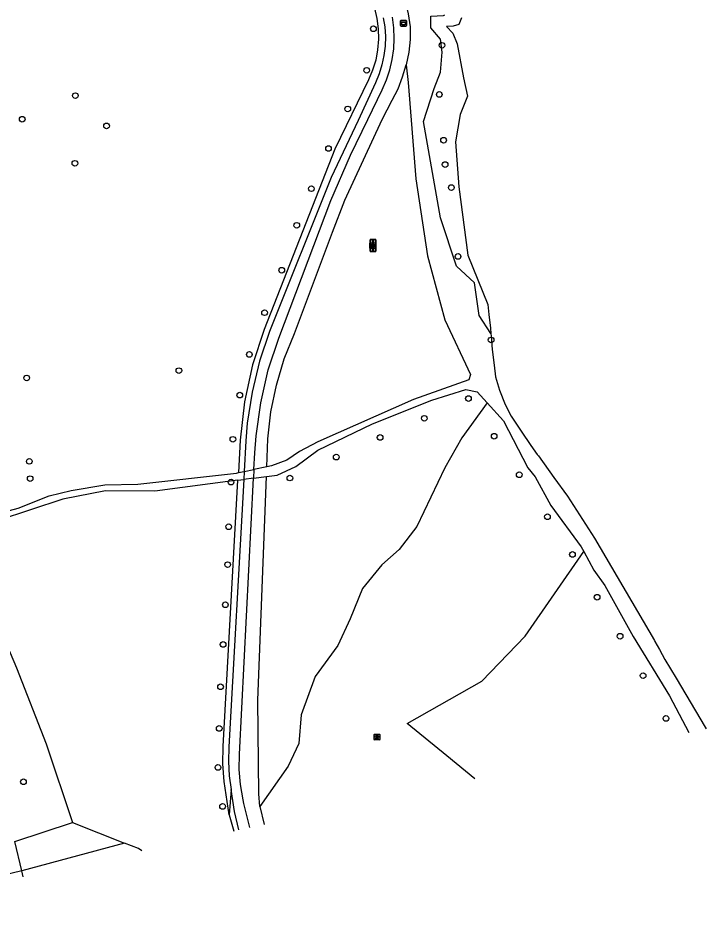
# Model space of a CAD drawing. Extents: x 162082 to 163393, y 388091 to 388632.
# Drawn here: x 163126.9 to 163246, y 388113.7 to 388267.6 of the extents above; entities that cross this region are included whole.
import ezdxf

# ---------------------------------------------------------------- set-up
doc = ezdxf.new("R2010")
doc.units = 0
for name, color, linetype in [('IMGEO_Afsluitpaal', 7, 'Continuous'), ('IMGEO_Afvalbak', 7, 'Continuous'), ('IMGEO_Boom', 7, 'Continuous'), ('IMGEO_Fietspad_gesloten', 7, 'Continuous'), ('IMGEO_Grasland_overig', 7, 'Continuous'), ('IMGEO_Groenvoorziening', 7, 'Continuous'), ('IMGEO_Loofbos', 7, 'Continuous'), ('IMGEO_Rioolput', 7, 'Continuous'), ('IMGEO_Rivier', 7, 'Continuous'), ('IMGEO_Voetpad_open', 7, 'Continuous')]:
    doc.layers.add(name, color=color, linetype=linetype)

msp = doc.modelspace()

# ---------------------------------------------------------------- linework, layer by layer
at = {"layer": 'IMGEO_Afsluitpaal'}
for p, q in [((163187.84, 388228.36), (163187.84, 388229.16)), ((163187.84, 388229.16), (163187.84, 388228.36)), ((163187.94, 388229.26), (163188.73, 388229.26)), ((163188.73, 388229.26), (163187.94, 388229.26)), ((163188.83, 388229.16), (163188.83, 388228.36)), ((163188.83, 388228.36), (163188.83, 388229.16)), ((163187.84, 388227.24), (163187.84, 388228.04)), ((163187.84, 388228.04), (163187.84, 388227.24)), ((163188.73, 388228.26), (163187.94, 388228.26)), ((163187.94, 388228.26), (163188.73, 388228.26)), ((163187.94, 388228.14), (163188.73, 388228.14)), ((163188.73, 388228.14), (163187.94, 388228.14)), ((163188.83, 388228.04), (163188.83, 388227.24)), ((163188.83, 388227.24), (163188.83, 388228.04)), ((163188.73, 388227.14), (163187.94, 388227.14)), ((163187.94, 388227.14), (163188.73, 388227.14))]:
    msp.add_line(p, q, dxfattribs=at)
for points in [[(163188.26, 388229.14), (163188.41, 388229.14), (163188.41, 388228.39), (163188.26, 388228.39), (163188.26, 388229.14)], [(163188.26, 388228.01), (163188.41, 388228.01), (163188.41, 388227.26), (163188.26, 388227.26), (163188.26, 388228.01)]]:
    msp.add_lwpolyline(points, dxfattribs=at)
for centre, start, end in [((163187.94, 388229.16), 90, 180), ((163187.94, 388229.16), 90, 180), ((163188.73, 388229.16), 0, 90), ((163188.73, 388229.16), 360, 90), ((163187.94, 388228.36), 180, 270), ((163187.94, 388228.36), 180, 270), ((163187.94, 388228.04), 90, 180), ((163187.94, 388228.04), 90, 180), ((163188.73, 388228.36), 270, 0), ((163188.73, 388228.36), 270, 0), ((163188.73, 388228.04), 0, 90), ((163188.73, 388228.04), 360, 90), ((163187.94, 388227.24), 180, 270), ((163187.94, 388227.24), 180, 270), ((163188.73, 388227.24), 270, 0), ((163188.73, 388227.24), 270, 0)]:
    msp.add_arc(centre, 0.1, start, end, dxfattribs=at)
at = {"layer": 'IMGEO_Afvalbak'}
for p, q in [((163193.12, 388266.25), (163193.12, 388267.05)), ((163193.12, 388267.05), (163193.12, 388266.25)), ((163193.22, 388267.15), (163194.01, 388267.15)), ((163194.01, 388267.15), (163193.22, 388267.15)), ((163194.01, 388266.15), (163193.22, 388266.15)), ((163193.22, 388266.15), (163194.01, 388266.15)), ((163194.11, 388267.05), (163194.11, 388266.25)), ((163194.11, 388266.25), (163194.11, 388267.05))]:
    msp.add_line(p, q, dxfattribs=at)
msp.add_lwpolyline([(163193.26, 388266.87), (163193.97, 388266.87), (163193.82, 388266.4), (163193.41, 388266.4), (163193.26, 388266.87)], dxfattribs=at)
for centre, start, end in [((163193.22, 388267.05), 90, 180), ((163193.22, 388267.05), 90, 180), ((163193.22, 388266.25), 180, 270), ((163193.22, 388266.25), 180, 270), ((163194.01, 388267.05), 0, 90), ((163194.01, 388267.05), 360, 90), ((163194.01, 388266.25), 270, 0), ((163194.01, 388266.25), 270, 0)]:
    msp.add_arc(centre, 0.1, start, end, dxfattribs=at)
at = {"layer": 'IMGEO_Boom'}
for centre in [(163188.41, 388265.7), (163200.27, 388262.84), (163187.25, 388258.51), (163136.85, 388254.13), (163199.81, 388254.33), (163183.97, 388251.82), (163127.65, 388250.05), (163142.24, 388248.89), (163200.55, 388246.42), (163180.64, 388244.98), (163136.77, 388242.42), (163200.82, 388242.2), (163177.68, 388238.02), (163201.9, 388238.22), (163175.15, 388231.69), (163203.05, 388226.3), (163172.55, 388223.92), (163169.58, 388216.57), (163208.77, 388211.85), (163166.95, 388209.34), (163154.76, 388206.54), (163128.43, 388205.27), (163165.29, 388202.3), (163204.85, 388201.71), (163197.21, 388198.29), (163164.1, 388194.65), (163189.57, 388194.97), (163209.3, 388195.19), (163181.98, 388191.58), (163128.88, 388190.84), (163213.64, 388188.52), (163129.03, 388187.85), (163163.78, 388187.25), (163173.96, 388187.95), (163218.52, 388181.25), (163163.37, 388179.52), (163222.84, 388174.73), (163163.19, 388172.96), (163227.11, 388167.33), (163162.8, 388166.01), (163231.08, 388160.57), (163162.41, 388159.15), (163235.06, 388153.75), (163161.96, 388151.82), (163239.02, 388146.35), (163161.73, 388144.62), (163161.52, 388137.87), (163127.87, 388135.38), (163162.32, 388131.12)]:
    msp.add_circle(centre, 0.489, dxfattribs=at)
at = {"layer": 'IMGEO_Fietspad_gesloten'}
for points in [[(163190.11, 388267.61), (163190.37, 388266.02), (163190.49, 388264.35), (163190.44, 388262.67), (163190.24, 388261.1), (163189.85, 388259.47), (163189.39, 388257.89), (163188.76, 388256.35), (163185.79, 388249.83), (163181.12, 388239.98), (163170.46, 388213.34), (163168.7, 388208.16), (163167.41, 388202.84), (163166.59, 388197.42), (163166.35, 388194.4), (163166.06, 388189.09)], [(163167.75, 388189.44), (163167.89, 388192.3), (163168.1, 388195.23), (163168.91, 388200.99), (163170.23, 388206.66), (163172.04, 388212.18), (163181.06, 388235.96), (163184.44, 388243.83), (163187.44, 388250), (163189.95, 388255.16), (163190.68, 388256.85), (163191.26, 388258.59), (163191.68, 388260.38), (163191.93, 388262.21), (163192.02, 388264.04), (163191.95, 388265.88), (163191.72, 388267.7)], [(163166.06, 388189.09), (163165.98, 388187.69)], [(163166.06, 388189.09), (163167.75, 388189.44)], [(163167.75, 388189.44), (163167.67, 388187.91)], [(163165.98, 388187.69), (163163.42, 388141.44), (163163.33, 388138.92), (163163.47, 388136.41), (163163.81, 388134.04)], [(163167.04, 388127.46), (163166.31, 388130.45), (163166.02, 388131.64), (163165.88, 388132.28), (163165.43, 388134.89), (163165.21, 388137.54), (163165.23, 388140.19), (163167.67, 388187.91)], [(163167.67, 388187.91), (163165.98, 388187.69)], [(163165.15, 388127.05), (163164.38, 388130.24), (163163.81, 388134.04)]]:
    msp.add_lwpolyline(points, dxfattribs=at)
at = {"layer": 'IMGEO_Grasland_overig'}
for points in [[(163193.85, 388270.63), (163194.43, 388268.31), (163194.77, 388266.04), (163194.77, 388266.02), (163194.74, 388263.82), (163194.51, 388261.63), (163194.08, 388259.47)], [(163208.73, 388212.98), (163206.68, 388216.08), (163205.89, 388221.76), (163202.8, 388224.59), (163200.04, 388233), (163197.07, 388249.68), (163198.93, 388255.34), (163200, 388258.18), (163200.32, 388261.67), (163200, 388263.9), (163198.33, 388265.88), (163198.33, 388267.86), (163200.55, 388268.02), (163200.78, 388268.14)], [(163170, 388189.9), (163170.16, 388194.73), (163170.69, 388199.42), (163171.63, 388204.05), (163172.99, 388208.58), (163174.74, 388212.97), (163181.33, 388230.53), (163183.48, 388236.06), (163189.91, 388250), (163191.68, 388253.34), (163192.67, 388255.31), (163193.47, 388257.36), (163194.08, 388259.47)], [(163194.08, 388259.47), (163194.44, 388256.39), (163195.73, 388239.72), (163197.76, 388226.38), (163200.77, 388215.34), (163205.2, 388205.89), (163204.93, 388204.96), (163195.35, 388201.57), (163178.79, 388194.23), (163175.64, 388192.54), (163173.44, 388191.04), (163170.76, 388190.05), (163170, 388189.9)], [(163165.05, 388188.89), (163166.06, 388189.09)], [(163170, 388189.9), (163167.75, 388189.44)], [(163113.73, 388177.85), (163117.45, 388179.61), (163123.06, 388181.7), (163126.94, 388182.72), (163132.33, 388184.85), (163136.1, 388185.8), (163141.95, 388186.8), (163147.63, 388186.91), (163164.72, 388188.82), (163165.05, 388188.89)], [(163164.97, 388187.56), (163150.6, 388185.69), (163142.07, 388185.75), (163134.7, 388184.32), (163123.41, 388180.62), (163114.01, 388176.58)], [(163164.97, 388187.56), (163165.98, 388187.69)], [(163167.67, 388187.91), (163169.93, 388188.2)], [(163224.8, 388175.24), (163226.57, 388171.98), (163228.46, 388169.38), (163233.37, 388160.55), (163239.63, 388150.27), (163242.98, 388143.92)], [(163163.81, 388134.04), (163163.48, 388129.68)], [(163163.48, 388129.68), (163164.27, 388126.86)]]:
    msp.add_lwpolyline(points, dxfattribs=at)
at = {"layer": 'IMGEO_Groenvoorziening'}
for points in [[(163163.77, 388293.14), (163166.53, 388290.97), (163182.81, 388277.94), (163183.96, 388276.92), (163185.21, 388275.6), (163186.3, 388274.16), (163187.24, 388272.61), (163188.02, 388270.97), (163188.61, 388269.25), (163189.03, 388267.49), (163189.25, 388265.69), (163189.29, 388263.88), (163189.14, 388262.07), (163188.8, 388260.29), (163188.28, 388258.56), (163187.56, 388256.84), (163181.76, 388244.84), (163169.51, 388213.66), (163167.48, 388207.52), (163166.09, 388201.16), (163165.36, 388194.51), (163165.05, 388188.89)], [(163163.48, 388129.68), (163162.58, 388135.44), (163162.34, 388138.47), (163162.42, 388141.47), (163164.97, 388187.56)], [(163136.34, 388128.32), (163145.33, 388124.78)], [(163127.58, 388119.98), (163126.36, 388125.06)]]:
    msp.add_lwpolyline(points, dxfattribs=at)
at = {"layer": 'IMGEO_Loofbos'}
for points in [[(163169.93, 388188.2), (163171.77, 388188.44), (163175, 388189.95), (163178.79, 388192.77), (163188.28, 388197.33), (163198.51, 388201.42), (163204.38, 388203.29), (163206.35, 388202.87), (163208.09, 388200.95)], [(163208.09, 388200.95), (163203.7, 388194.93), (163200.74, 388189.72), (163195.95, 388179.55), (163192.85, 388175.6), (163189.89, 388172.92), (163186.5, 388168.83), (163184.39, 388163.61), (163182.27, 388158.96), (163178.32, 388153.59), (163175.92, 388146.96), (163175.5, 388142.02), (163173.67, 388138.07), (163168.74, 388131.1)], [(163208.09, 388200.95), (163210.89, 388197.86), (163215.12, 388189.7), (163216.37, 388188.14), (163219.13, 388183.21), (163224.37, 388176.03), (163224.8, 388175.24)], [(163168.74, 388131.1), (163168.61, 388133.3), (163168.4, 388149.51), (163169.93, 388188.2)], [(163114.32, 388175.1), (163120.66, 388173.61), (163122.98, 388163.7), (163126.68, 388155.08), (163131.77, 388141.95), (163136.34, 388128.32)], [(163205.95, 388135.89), (163201.09, 388139.85), (163194.23, 388145.45), (163207.18, 388152.81), (163214.69, 388160.61), (163224.8, 388175.24)], [(163168.74, 388131.1), (163169.52, 388128)], [(163126.36, 388125.06), (163136.34, 388128.32)], [(163145.33, 388124.78), (163127.58, 388119.98)], [(163148.35, 388123.41), (163147.75, 388123.82), (163145.33, 388124.78)]]:
    msp.add_lwpolyline(points, dxfattribs=at)
at = {"layer": 'IMGEO_Rioolput'}
for p, q in [((163187.8, 388227.72), (163187.8, 388228.58)), ((163187.88, 388228.65), (163188.73, 388228.65)), ((163188.73, 388227.65), (163187.88, 388227.65)), ((163188.29, 388228.43), (163188.32, 388228.43)), ((163188.31, 388227.87), (163188.29, 388227.87)), ((163188.8, 388228.58), (163188.8, 388227.72)), ((163188.52, 388142.69), (163188.52, 388143.54)), ((163188.59, 388143.62), (163189.45, 388143.62)), ((163189.01, 388143.4), (163189.03, 388143.4)), ((163189.03, 388142.84), (163189.01, 388142.84)), ((163189.52, 388143.54), (163189.52, 388142.69)), ((163189.45, 388142.62), (163188.59, 388142.62))]:
    msp.add_line(p, q, dxfattribs=at)
for points in [[(163187.8, 388227.72), (163187.8, 388228.58)], [(163187.88, 388228.65), (163188.73, 388228.65)], [(163188.73, 388227.65), (163187.88, 388227.65)], [(163188.39, 388228.35), (163188.14, 388228.35), (163188.14, 388227.95)], [(163188.14, 388227.95), (163188.26, 388227.95), (163188.26, 388228.11), (163188.28, 388228.11)], [(163188.32, 388228.27), (163188.26, 388228.27), (163188.26, 388228.19)], [(163188.26, 388228.19), (163188.32, 388228.19)], [(163188.32, 388228.08), (163188.39, 388227.95), (163188.53, 388227.95), (163188.47, 388228.08)], [(163188.8, 388228.58), (163188.8, 388227.72)], [(163188.52, 388142.69), (163188.52, 388143.54)], [(163188.59, 388143.62), (163189.45, 388143.62)], [(163189.11, 388143.32), (163188.86, 388143.32), (163188.86, 388142.92)], [(163188.86, 388142.92), (163188.98, 388142.92), (163188.98, 388143.08), (163188.99, 388143.08)], [(163189.04, 388143.24), (163188.98, 388143.24), (163188.98, 388143.16)], [(163188.98, 388143.16), (163189.03, 388143.16)], [(163189.04, 388143.05), (163189.11, 388142.92), (163189.25, 388142.92), (163189.18, 388143.04)], [(163189.52, 388143.54), (163189.52, 388142.69)], [(163189.45, 388142.62), (163188.59, 388142.62)]]:
    msp.add_lwpolyline(points, dxfattribs=at)
for centre, radius, start, end in [((163187.88, 388228.57), 0.0765, 91.552, 178.448), ((163187.88, 388228.57), 0.0765, 91.552, 178.448), ((163187.88, 388227.72), 0.0765, 181.552, 268.448), ((163187.88, 388227.72), 0.0765, 181.552, 268.448), ((163188.27, 388228.06), 0.0533, 26.0293, 88.6989), ((163188.32, 388228.17), 0.0964, 77.0061, 93.1865), ((163188.3, 388228.38), 0.19, 274.7715, 282.9687), ((163188.34, 388228.23), 0.0378, 276.6634, 79.6772), ((163188.39, 388228.24), 0.109, 350.3612, 89.416), ((163188.39, 388228.24), 0.112, 277.5842, 350.9817), ((163188.37, 388228.02), 0.108, 29.5134, 73.7905), ((163188.73, 388228.57), 0.0765, 1.552, 88.448), ((163188.73, 388228.57), 0.0765, 1.552, 88.448), ((163188.73, 388227.72), 0.0765, 271.552, 358.448), ((163188.73, 388227.72), 0.0765, 271.552, 358.448), ((163188.6, 388143.54), 0.0765, 91.552, 178.448), ((163188.6, 388143.54), 0.0765, 91.552, 178.448), ((163188.99, 388143.03), 0.0533, 26.0293, 88.6989), ((163189.02, 388143.35), 0.19, 274.7715, 282.9687), ((163189.04, 388143.14), 0.0964, 77.0061, 93.1865), ((163189.06, 388143.2), 0.0378, 276.6634, 79.6772), ((163189.11, 388143.21), 0.109, 350.3612, 89.416), ((163189.11, 388143.21), 0.112, 277.5842, 350.9817), ((163189.09, 388142.99), 0.108, 29.5134, 73.7905), ((163189.44, 388143.54), 0.0765, 1.552, 88.448), ((163189.44, 388143.54), 0.0765, 1.552, 88.448), ((163188.6, 388142.69), 0.0765, 181.552, 268.448), ((163188.6, 388142.69), 0.0765, 181.552, 268.448), ((163189.44, 388142.69), 0.0765, 271.552, 358.448), ((163189.44, 388142.69), 0.0765, 271.552, 358.448)]:
    msp.add_arc(centre, radius, start, end, dxfattribs=at)
for centre, major_axis, ratio, start_param, end_param in [((163188.29, 388228.15), (-0.387, 0.002), 0.722429, 4.712389, 7.853982), ((163188.31, 388228.15), (-0.39, 0.002), 0.717154, 1.570796, 4.712389), ((163189.01, 388143.12), (-0.387, 0.002), 0.722429, 4.712389, 7.853982), ((163189.03, 388143.12), (-0.39, 0.002), 0.717154, 1.570796, 4.712389)]:
    msp.add_ellipse(centre, major_axis=major_axis, ratio=ratio, start_param=start_param, end_param=end_param, dxfattribs=at)
at = {"layer": 'IMGEO_Rivier'}
for points in [[(163203.65, 388267.62), (163203.17, 388266.43), (163202.23, 388266.18), (163201.03, 388266.12), (163202.16, 388264.93), (163202.88, 388263.09), (163203.97, 388257.23), (163204.68, 388254.05), (163203.41, 388250.88), (163202.62, 388246.11), (163203.17, 388238.34), (163204.76, 388226.51), (163208.21, 388218), (163208.38, 388216.27), (163208.65, 388213.9), (163208.73, 388212.98)], [(163208.73, 388212.98), (163208.77, 388212.5), (163208.81, 388212.03), (163208.84, 388211.69), (163208.95, 388210.17), (163209.29, 388207.46), (163209.54, 388205.47), (163210.24, 388203.16), (163211.2, 388200.66), (163212.25, 388198.68), (163213.99, 388196.08), (163215.65, 388193.61), (163216.76, 388192.05), (163216.97, 388191.77), (163219.63, 388188.03), (163221.99, 388184.81), (163226.65, 388177.55), (163237.05, 388159.86), (163237.11, 388159.68), (163237.88, 388158.25), (163238.85, 388156.56), (163240.79, 388153.3), (163245.83, 388144.82), (163245.98, 388144.57)]]:
    msp.add_lwpolyline(points, dxfattribs=at)
at = {"layer": 'IMGEO_Voetpad_open'}
for points in [[(163127.58, 388119.98), (163101.61, 388113.68)], [(163127.83, 388118.94), (163127.83, 388118.95), (163127.58, 388119.98)]]:
    msp.add_lwpolyline(points, dxfattribs=at)

doc.saveas('drawing.dxf')
